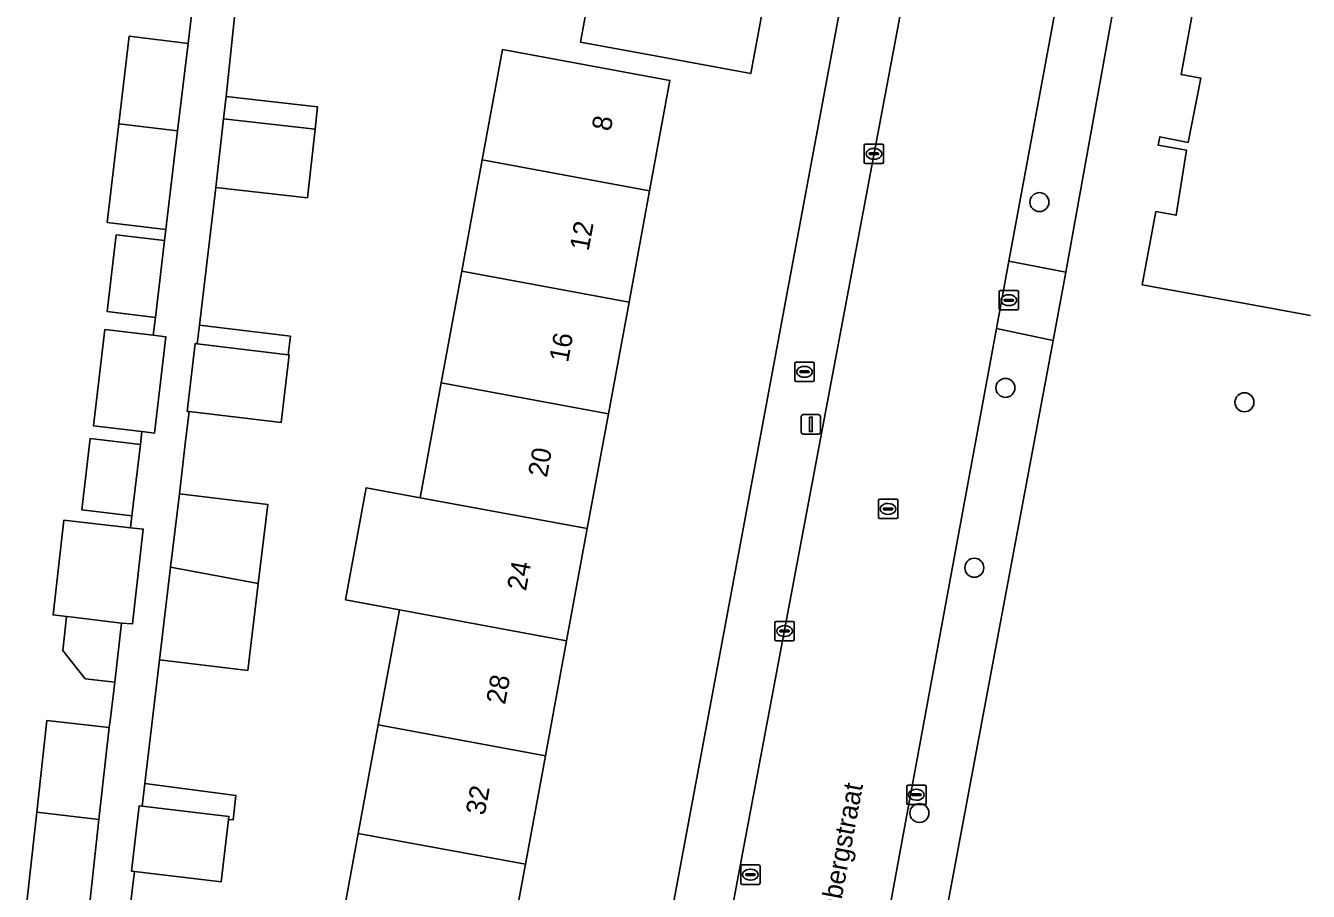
# Model space of a CAD drawing. Extents: x 158086 to 159499, y 382904 to 383981.
# Drawn here: x 158531.7 to 158597.7, y 383280.8 to 383325.4 of the extents above; entities that cross this region are included whole.
import ezdxf

# ---------------------------------------------------------------- set-up
doc = ezdxf.new("R2010")
doc.units = 0
for name, color, linetype in [('IMGEO_Boom', 7, 'Continuous'), ('IMGEO_Brandkraan', 7, 'Continuous'), ('IMGEO_Erf', 7, 'Continuous'), ('IMGEO_Kolk', 7, 'Continuous'), ('IMGEO_Lichtmast', 7, 'Continuous'), ('IMGEO_Openbare_ruimte_label', 7, 'Continuous'), ('IMGEO_Pand', 7, 'Continuous'), ('IMGEO_Pand_nummerreeks', 7, 'Continuous'), ('IMGEO_Rijbaan_lokaal_open', 7, 'Continuous'), ('IMGEO_Rioolput', 7, 'Continuous'), ('IMGEO_Voetpad_open', 7, 'Continuous')]:
    doc.layers.add(name, color=color, linetype=linetype)

msp = doc.modelspace()

# ---------------------------------------------------------------- linework, layer by layer
at = {"layer": 'IMGEO_Boom'}
for centre in [(158583.874, 383316.324), (158582.123, 383306.758), (158594.435, 383306.017), (158580.522, 383297.499), (158577.694, 383284.871)]:
    msp.add_circle(centre, 0.489, dxfattribs=at)
at = {"layer": 'IMGEO_Brandkraan'}
for p, q in [((158571.351, 383308.086), (158572.203, 383308.086)), ((158571.276, 383307.16), (158571.276, 383308.012)), ((158571.535, 383307.58), (158571.535, 383307.592)), ((158571.973, 383307.543), (158571.575, 383307.543)), ((158571.578, 383307.629), (158571.976, 383307.629)), ((158571.764, 383307.866), (158571.789, 383307.866)), ((158572.019, 383307.592), (158572.019, 383307.58)), ((158572.277, 383308.012), (158572.277, 383307.16)), ((158572.203, 383307.086), (158571.351, 383307.086)), ((158571.787, 383307.306), (158571.762, 383307.306))]:
    msp.add_line(p, q, dxfattribs=at)
for points in [[(158571.351, 383308.086), (158572.203, 383308.086)], [(158571.276, 383307.16), (158571.276, 383308.012)], [(158572.277, 383308.012), (158572.277, 383307.16)], [(158572.203, 383307.086), (158571.351, 383307.086)]]:
    msp.add_lwpolyline(points, dxfattribs=at)
for centre, radius, start, end in [((158571.353, 383308.01), 0.0765, 91.55205, 178.44795), ((158571.353, 383308.01), 0.0765, 91.55205, 178.44795), ((158572.201, 383308.01), 0.0765, 1.55205, 88.44795), ((158572.201, 383308.01), 0.0765, 1.55205, 88.44795), ((158571.575, 383307.589), 0.0403, 85.87752, 175.75265), ((158571.572, 383307.579), 0.0366, 178.93798, 274.71019), ((158571.976, 383307.586), 0.043, 264.86636, 352.45326), ((158571.98, 383307.591), 0.0386, 1.73085, 96.63898), ((158571.353, 383307.162), 0.0765, 181.55205, 268.44795), ((158571.353, 383307.162), 0.0765, 181.55205, 268.44795), ((158572.201, 383307.162), 0.0765, 271.55205, 358.44795), ((158572.201, 383307.162), 0.0765, 271.55205, 358.44795)]:
    msp.add_arc(centre, radius, start, end, dxfattribs=at)
for centre, major_axis, ratio, start_param, end_param in [((158571.763, 383307.586), (-0.387, 0.002), 0.722429, 4.712389, 7.853982), ((158571.788, 383307.586), (-0.39, 0.002), 0.717154, 1.570796, 4.712389)]:
    msp.add_ellipse(centre, major_axis=major_axis, ratio=ratio, start_param=start_param, end_param=end_param, dxfattribs=at)
at = {"layer": 'IMGEO_Erf'}
for points in [[(158688.925, 383329.143), (158595.466, 383360.699), (158593.935, 383359.866), (158593.193, 383356.252), (158592.385, 383352.344), (158585.243, 383312.721), (158584.576, 383309.191), (158573.515, 383250), (158565.366, 383205.337)], [(158597.83, 383310.49), (158594.095, 383311.168), (158589.175, 383312.06), (158589.874, 383315.836), (158589.975, 383315.818), (158590.916, 383315.65), (158591.45, 383319.003), (158589.993, 383319.25), (158590.075, 383319.679), (158591.532, 383319.397), (158592.192, 383322.707), (158591.168, 383322.9), (158592.481, 383329.996), (158593.521, 383329.798), (158594.085, 383333.132), (158592.591, 383333.398), (158592.674, 383333.836), (158594.137, 383333.568), (158594.823, 383336.845), (158593.778, 383337.052), (158595.09, 383344.142), (158596.125, 383343.926), (158596.791, 383347.973), (158599.482, 383347.068)], [(158564.087, 383275.159), (158576.054, 383339.428)], [(158543.186, 383333.215), (158541.994, 383321.755), (158546.699, 383321.224), (158546.57, 383320.082), (158546.171, 383316.548), (158541.457, 383317.08), (158540.611, 383309.98), (158545.298, 383309.421), (158545.184, 383308.464), (158545.232, 383308.458), (158544.818, 383304.977), (158540.083, 383305.54), (158539.884, 383303.876), (158539.578, 383301.306), (158544.13, 383300.764), (158543.644, 383296.688), (158543.642, 383296.667), (158543.112, 383292.217), (158538.559, 383292.759), (158537.801, 383286.394), (158542.492, 383285.779), (158542.343, 383284.515), (158542.11, 383284.546), (158541.73, 383281.329), (158537.264, 383281.856), (158537.231, 383281.581), (158537.149, 383280.884), (158536.963, 383279.311)], [(158570.051, 383328.609), (158569.007, 383322.944), (158564.09, 383323.85), (158560.238, 383324.561), (158560.74, 383327.288)], [(158531.662, 383279.663), (158532.239, 383284.915), (158532.756, 383289.629), (158535.96, 383289.277), (158536.024, 383289.759), (158536.255, 383291.61), (158534.732, 383291.781), (158533.574, 383293.241), (158533.716, 383294.506), (158533.771, 383294.99), (158533.079, 383295.068), (158533.629, 383299.948), (158537.065, 383299.56), (158537.134, 383300.179), (158534.555, 383300.486), (158534.991, 383304.159), (158537.57, 383303.849), (158537.649, 383304.51), (158535.157, 383304.806), (158535.747, 383309.765), (158538.238, 383309.469), (158538.347, 383310.384), (158535.857, 383310.684), (158536.327, 383314.638), (158538.818, 383314.344), (158538.886, 383314.916), (158535.863, 383315.28), (158536.465, 383320.351), (158537.001, 383324.86), (158540.025, 383324.497), (158540.198, 383325.957)], [(158547.72, 383278.007), (158548.791, 383283.816), (158549.821, 383289.409), (158550.912, 383295.328), (158548.137, 383295.84), (158549.202, 383301.617), (158551.977, 383301.105), (158553.066, 383307.015), (158554.125, 383312.764), (158555.182, 383318.495), (158556.228, 383324.173), (158559.924, 383323.493), (158564.841, 383322.587), (158563.794, 383316.908), (158562.738, 383311.177), (158561.679, 383305.428), (158560.59, 383299.518), (158559.525, 383293.742), (158558.434, 383287.823), (158557.404, 383282.23), (158556.333, 383276.42)]]:
    msp.add_lwpolyline(points, dxfattribs=at)
at = {"layer": 'IMGEO_Kolk'}
for p, q in [((158574.851, 383318.384), (158574.851, 383319.236)), ((158574.926, 383319.31), (158575.778, 383319.31)), ((158575.11, 383318.804), (158575.11, 383318.816)), ((158575.548, 383318.767), (158575.15, 383318.767)), ((158575.153, 383318.853), (158575.551, 383318.853)), ((158575.339, 383319.09), (158575.364, 383319.09)), ((158575.594, 383318.816), (158575.594, 383318.804)), ((158575.852, 383319.236), (158575.852, 383318.384)), ((158575.778, 383318.31), (158574.926, 383318.31)), ((158575.362, 383318.53), (158575.337, 383318.53)), ((158581.8, 383310.847), (158581.8, 383311.699)), ((158581.875, 383311.773), (158582.727, 383311.773)), ((158582.288, 383311.553), (158582.313, 383311.553)), ((158582.801, 383311.699), (158582.801, 383310.847)), ((158582.727, 383310.773), (158581.875, 383310.773)), ((158582.059, 383311.267), (158582.059, 383311.279)), ((158582.497, 383311.23), (158582.099, 383311.23)), ((158582.102, 383311.316), (158582.5, 383311.316)), ((158582.311, 383310.993), (158582.286, 383310.993)), ((158582.543, 383311.279), (158582.543, 383311.267)), ((158570.248, 383293.813), (158570.248, 383294.665)), ((158570.323, 383294.739), (158571.175, 383294.739)), ((158570.507, 383294.233), (158570.507, 383294.245)), ((158570.55, 383294.282), (158570.948, 383294.282)), ((158570.736, 383294.519), (158570.761, 383294.519)), ((158570.991, 383294.245), (158570.991, 383294.233)), ((158571.249, 383294.665), (158571.249, 383293.813)), ((158571.175, 383293.739), (158570.323, 383293.739)), ((158570.945, 383294.196), (158570.547, 383294.196)), ((158570.759, 383293.959), (158570.734, 383293.959)), ((158577.114, 383286.312), (158577.966, 383286.312)), ((158577.039, 383285.386), (158577.039, 383286.238)), ((158577.298, 383285.806), (158577.298, 383285.818)), ((158577.736, 383285.769), (158577.338, 383285.769)), ((158577.341, 383285.855), (158577.739, 383285.855)), ((158577.527, 383286.092), (158577.552, 383286.092)), ((158577.782, 383285.818), (158577.782, 383285.806)), ((158578.04, 383286.238), (158578.04, 383285.386)), ((158577.966, 383285.312), (158577.114, 383285.312)), ((158577.55, 383285.532), (158577.525, 383285.532))]:
    msp.add_line(p, q, dxfattribs=at)
for points in [[(158574.851, 383318.384), (158574.851, 383319.236)], [(158574.926, 383319.31), (158575.778, 383319.31)], [(158575.852, 383319.236), (158575.852, 383318.384)], [(158575.778, 383318.31), (158574.926, 383318.31)], [(158581.8, 383310.847), (158581.8, 383311.699)], [(158581.875, 383311.773), (158582.727, 383311.773)], [(158582.801, 383311.699), (158582.801, 383310.847)], [(158582.727, 383310.773), (158581.875, 383310.773)], [(158570.248, 383293.813), (158570.248, 383294.665)], [(158570.323, 383294.739), (158571.175, 383294.739)], [(158571.249, 383294.665), (158571.249, 383293.813)], [(158571.175, 383293.739), (158570.323, 383293.739)], [(158577.114, 383286.312), (158577.966, 383286.312)], [(158577.039, 383285.386), (158577.039, 383286.238)], [(158578.04, 383286.238), (158578.04, 383285.386)], [(158577.966, 383285.312), (158577.114, 383285.312)]]:
    msp.add_lwpolyline(points, dxfattribs=at)
for centre, radius, start, end in [((158574.928, 383319.234), 0.0765, 91.55205, 178.44795), ((158574.928, 383319.234), 0.0765, 91.55205, 178.44795), ((158575.15, 383318.813), 0.0403, 85.87752, 175.75265), ((158575.147, 383318.803), 0.0366, 178.93798, 274.71019), ((158575.551, 383318.81), 0.043, 264.86636, 352.45326), ((158575.555, 383318.815), 0.0386, 1.73085, 96.63898), ((158575.776, 383319.234), 0.0765, 1.55205, 88.44795), ((158575.776, 383319.234), 0.0765, 1.55205, 88.44795), ((158574.928, 383318.386), 0.0765, 181.55205, 268.44795), ((158574.928, 383318.386), 0.0765, 181.55205, 268.44795), ((158575.776, 383318.386), 0.0765, 271.55205, 358.44795), ((158575.776, 383318.386), 0.0765, 271.55205, 358.44795), ((158581.877, 383311.697), 0.0765, 91.55205, 178.44795), ((158581.877, 383311.697), 0.0765, 91.55205, 178.44795), ((158582.725, 383311.697), 0.0765, 1.55205, 88.44795), ((158582.725, 383311.697), 0.0765, 1.55205, 88.44795), ((158581.877, 383310.849), 0.0765, 181.55205, 268.44795), ((158581.877, 383310.849), 0.0765, 181.55205, 268.44795), ((158582.099, 383311.276), 0.0403, 85.87752, 175.75265), ((158582.096, 383311.266), 0.0366, 178.93798, 274.71019), ((158582.5, 383311.273), 0.043, 264.86636, 352.45326), ((158582.504, 383311.278), 0.0386, 1.73085, 96.63898), ((158582.725, 383310.849), 0.0765, 271.55205, 358.44795), ((158582.725, 383310.849), 0.0765, 271.55205, 358.44795), ((158570.325, 383294.663), 0.0765, 91.55205, 178.44795), ((158570.325, 383294.663), 0.0765, 91.55205, 178.44795), ((158570.547, 383294.242), 0.0403, 85.87752, 175.75265), ((158570.544, 383294.232), 0.0366, 178.93798, 274.71019), ((158570.948, 383294.239), 0.043, 264.86636, 352.45326), ((158570.952, 383294.244), 0.0386, 1.73085, 96.63898), ((158571.173, 383294.663), 0.0765, 1.55205, 88.44795), ((158571.173, 383294.663), 0.0765, 1.55205, 88.44795), ((158570.325, 383293.815), 0.0765, 181.55205, 268.44795), ((158570.325, 383293.815), 0.0765, 181.55205, 268.44795), ((158571.173, 383293.815), 0.0765, 271.55205, 358.44795), ((158571.173, 383293.815), 0.0765, 271.55205, 358.44795), ((158577.116, 383286.236), 0.0765, 91.55205, 178.44795), ((158577.116, 383286.236), 0.0765, 91.55205, 178.44795), ((158577.964, 383286.236), 0.0765, 1.55205, 88.44795), ((158577.964, 383286.236), 0.0765, 1.55205, 88.44795), ((158577.338, 383285.815), 0.0403, 85.87752, 175.75265), ((158577.335, 383285.805), 0.0366, 178.93798, 274.71019), ((158577.739, 383285.812), 0.043, 264.86636, 352.45326), ((158577.743, 383285.817), 0.0386, 1.73085, 96.63898), ((158577.116, 383285.388), 0.0765, 181.55205, 268.44795), ((158577.116, 383285.388), 0.0765, 181.55205, 268.44795), ((158577.964, 383285.388), 0.0765, 271.55205, 358.44795), ((158577.964, 383285.388), 0.0765, 271.55205, 358.44795)]:
    msp.add_arc(centre, radius, start, end, dxfattribs=at)
for centre, major_axis, ratio, start_param, end_param in [((158575.338, 383318.81), (-0.387, 0.002), 0.722429, 4.712389, 7.853982), ((158575.363, 383318.81), (-0.39, 0.002), 0.717154, 1.570796, 4.712389), ((158582.287, 383311.273), (-0.387, 0.002), 0.722429, 4.712389, 7.853982), ((158582.312, 383311.273), (-0.39, 0.002), 0.717154, 1.570796, 4.712389), ((158570.735, 383294.239), (-0.387, 0.002), 0.722429, 4.712389, 7.853982), ((158570.76, 383294.239), (-0.39, 0.002), 0.717154, 1.570796, 4.712389), ((158577.526, 383285.812), (-0.387, 0.002), 0.722429, 4.712389, 7.853982), ((158577.551, 383285.812), (-0.39, 0.002), 0.717154, 1.570796, 4.712389)]:
    msp.add_ellipse(centre, major_axis=major_axis, ratio=ratio, start_param=start_param, end_param=end_param, dxfattribs=at)
at = {"layer": 'IMGEO_Lichtmast'}
for p, q in [((158571.608, 383304.484), (158571.608, 383305.284)), ((158571.608, 383305.284), (158571.608, 383304.484)), ((158571.708, 383305.384), (158572.498, 383305.384)), ((158572.498, 383305.384), (158571.708, 383305.384)), ((158572.598, 383305.284), (158572.598, 383304.484)), ((158572.598, 383304.484), (158572.598, 383305.284)), ((158572.498, 383304.384), (158571.708, 383304.384)), ((158571.708, 383304.384), (158572.498, 383304.384))]:
    msp.add_line(p, q, dxfattribs=at)
msp.add_lwpolyline([(158572.028, 383305.259), (158572.178, 383305.259), (158572.178, 383304.509), (158572.028, 383304.509), (158572.028, 383305.259)], dxfattribs=at)
for centre, start, end in [((158571.708, 383305.284), 90, 180), ((158571.708, 383305.284), 90, 180), ((158572.498, 383305.284), 0, 90), ((158572.498, 383305.284), 360, 90), ((158571.708, 383304.484), 180, 270), ((158571.708, 383304.484), 180, 270), ((158572.498, 383304.484), 270, 0), ((158572.498, 383304.484), 270, 0)]:
    msp.add_arc(centre, 0.1, start, end, dxfattribs=at)
at = {"layer": 'IMGEO_Pand'}
msp.add_lwpolyline([(158599.482, 383347.068), (158596.791, 383347.973), (158596.125, 383343.926), (158595.09, 383344.142), (158593.778, 383337.052), (158594.823, 383336.845), (158594.137, 383333.568), (158592.674, 383333.836), (158592.591, 383333.398), (158594.085, 383333.132), (158593.521, 383329.798), (158592.481, 383329.996), (158591.168, 383322.9), (158592.192, 383322.707), (158591.532, 383319.397), (158590.075, 383319.679), (158589.993, 383319.25), (158591.45, 383319.003), (158590.916, 383315.65), (158589.975, 383315.818), (158589.874, 383315.836), (158589.175, 383312.06), (158594.095, 383311.168), (158597.83, 383310.49)], dxfattribs=at)
for points in [[(158570.051, 383328.609), (158555.868, 383331.251), (158555.341, 383331.35), (158554.794, 383328.384), (158555.322, 383328.286), (158560.74, 383327.288), (158560.238, 383324.561), (158564.09, 383323.85), (158569.007, 383322.944)], [(158540.025, 383324.497), (158537.001, 383324.86), (158536.465, 383320.351), (158539.488, 383319.987)], [(158563.794, 383316.908), (158564.841, 383322.587), (158559.924, 383323.493), (158556.228, 383324.173), (158555.182, 383318.495)], [(158546.699, 383321.224), (158541.994, 383321.755), (158541.856, 383320.617), (158546.57, 383320.082)], [(158536.465, 383320.351), (158535.863, 383315.28), (158538.886, 383314.916), (158539.488, 383319.987)], [(158546.57, 383320.082), (158541.856, 383320.617), (158541.457, 383317.08), (158546.171, 383316.548)], [(158554.125, 383312.764), (158562.738, 383311.177), (158563.794, 383316.908), (158555.182, 383318.495)], [(158538.818, 383314.344), (158536.327, 383314.638), (158535.857, 383310.684), (158538.347, 383310.384)], [(158554.125, 383312.764), (158553.066, 383307.015), (158561.679, 383305.428), (158562.738, 383311.177)], [(158538.238, 383309.469), (158535.747, 383309.765), (158535.157, 383304.806), (158537.649, 383304.51), (158538.297, 383304.433), (158538.887, 383309.392)], [(158545.298, 383309.421), (158540.611, 383309.98), (158540.497, 383309.024), (158545.184, 383308.464)], [(158545.232, 383308.458), (158545.184, 383308.464), (158540.497, 383309.024), (158540.4, 383309.036), (158539.985, 383305.552), (158540.083, 383305.54), (158544.818, 383304.977)], [(158551.977, 383301.105), (158560.59, 383299.518), (158561.679, 383305.428), (158553.066, 383307.015)], [(158537.57, 383303.849), (158534.991, 383304.159), (158534.555, 383300.486), (158537.134, 383300.179)], [(158560.59, 383299.518), (158551.977, 383301.105), (158549.202, 383301.617), (158548.137, 383295.84), (158550.912, 383295.328), (158559.525, 383293.742)], [(158539.127, 383297.521), (158543.644, 383296.688), (158544.13, 383300.764), (158539.578, 383301.306)], [(158537.065, 383299.56), (158533.629, 383299.948), (158533.079, 383295.068), (158533.771, 383294.99), (158534.1, 383294.951), (158536.598, 383294.653), (158537.165, 383294.608), (158537.715, 383299.487)], [(158539.127, 383297.521), (158538.559, 383292.759), (158543.112, 383292.217), (158543.642, 383296.667), (158543.644, 383296.688)], [(158536.598, 383294.653), (158534.1, 383294.951), (158533.771, 383294.99), (158533.716, 383294.506), (158533.574, 383293.241), (158534.732, 383291.781), (158536.255, 383291.61)], [(158559.525, 383293.742), (158550.912, 383295.328), (158549.821, 383289.409), (158558.434, 383287.823)], [(158535.96, 383289.277), (158532.756, 383289.629), (158532.239, 383284.915), (158535.439, 383284.53)], [(158557.404, 383282.23), (158558.434, 383287.823), (158549.821, 383289.409), (158548.791, 383283.816)], [(158542.492, 383285.779), (158537.801, 383286.394), (158537.731, 383285.807), (158537.663, 383285.227), (158542.128, 383284.7), (158542.11, 383284.546), (158542.343, 383284.515)], [(158542.11, 383284.546), (158542.128, 383284.7), (158537.663, 383285.227), (158537.512, 383285.245), (158537.114, 383281.874), (158537.264, 383281.856), (158541.73, 383281.329)], [(158535.439, 383284.53), (158532.239, 383284.915), (158531.662, 383279.663), (158534.866, 383279.311)], [(158557.404, 383282.23), (158548.791, 383283.816), (158547.72, 383278.007), (158551.416, 383277.326), (158556.333, 383276.42)]]:
    msp.add_lwpolyline(points, close=True, dxfattribs=at)
at = {"layer": 'IMGEO_Rijbaan_lokaal_open'}
msp.add_lwpolyline([(158581.664, 383309.815), (158582.307, 383313.283), (158590.03, 383354.993), (158591.055, 383360.592), (158583.271, 383362.073), (158582.458, 383357.725), (158580.025, 383343.68), (158579.328, 383339.933), (158566.865, 383273.653), (158566.207, 383270.094), (158565.773, 383267.781), (158562.609, 383250.486), (158565.402, 383250), (158570.464, 383249.119), (158570.635, 383250), (158579.736, 383299.401)], close=True, dxfattribs=at)
at = {"layer": 'IMGEO_Rioolput'}
for p, q in [((158575.58, 383300.102), (158575.58, 383300.954)), ((158575.655, 383301.028), (158576.507, 383301.028)), ((158576.581, 383300.954), (158576.581, 383300.102)), ((158575.839, 383300.522), (158575.839, 383300.534)), ((158576.277, 383300.485), (158575.879, 383300.485)), ((158575.882, 383300.571), (158576.28, 383300.571)), ((158576.091, 383300.248), (158576.066, 383300.248)), ((158576.068, 383300.808), (158576.093, 383300.808)), ((158576.323, 383300.534), (158576.323, 383300.522)), ((158576.507, 383300.028), (158575.655, 383300.028)), ((158568.489, 383281.273), (158568.489, 383282.125)), ((158568.564, 383282.199), (158569.416, 383282.199)), ((158568.748, 383281.693), (158568.748, 383281.705)), ((158569.186, 383281.656), (158568.788, 383281.656)), ((158568.791, 383281.742), (158569.189, 383281.742)), ((158568.977, 383281.979), (158569.002, 383281.979)), ((158569.232, 383281.705), (158569.232, 383281.693)), ((158569.49, 383282.125), (158569.49, 383281.273)), ((158569.416, 383281.199), (158568.564, 383281.199)), ((158569, 383281.419), (158568.975, 383281.419))]:
    msp.add_line(p, q, dxfattribs=at)
for points in [[(158575.58, 383300.102), (158575.58, 383300.954)], [(158575.655, 383301.028), (158576.507, 383301.028)], [(158576.581, 383300.954), (158576.581, 383300.102)], [(158576.507, 383300.028), (158575.655, 383300.028)], [(158568.489, 383281.273), (158568.489, 383282.125)], [(158568.564, 383282.199), (158569.416, 383282.199)], [(158569.49, 383282.125), (158569.49, 383281.273)], [(158569.416, 383281.199), (158568.564, 383281.199)]]:
    msp.add_lwpolyline(points, dxfattribs=at)
for centre, radius, start, end in [((158575.657, 383300.952), 0.0765, 91.55205, 178.44795), ((158575.657, 383300.952), 0.0765, 91.55205, 178.44795), ((158576.505, 383300.952), 0.0765, 1.55205, 88.44795), ((158576.505, 383300.952), 0.0765, 1.55205, 88.44795), ((158575.879, 383300.531), 0.0403, 85.87752, 175.75265), ((158575.876, 383300.521), 0.0366, 178.93798, 274.71019), ((158576.28, 383300.528), 0.043, 264.86636, 352.45326), ((158576.284, 383300.533), 0.0386, 1.73085, 96.63898), ((158575.657, 383300.104), 0.0765, 181.55205, 268.44795), ((158575.657, 383300.104), 0.0765, 181.55205, 268.44795), ((158576.505, 383300.104), 0.0765, 271.55205, 358.44795), ((158576.505, 383300.104), 0.0765, 271.55205, 358.44795), ((158568.566, 383282.123), 0.0765, 91.55205, 178.44795), ((158568.566, 383282.123), 0.0765, 91.55205, 178.44795), ((158568.788, 383281.702), 0.0403, 85.87752, 175.75265), ((158568.785, 383281.692), 0.0366, 178.93798, 274.71019), ((158569.189, 383281.699), 0.043, 264.86636, 352.45326), ((158569.193, 383281.704), 0.0386, 1.73085, 96.63898), ((158569.414, 383282.123), 0.0765, 1.55205, 88.44795), ((158569.414, 383282.123), 0.0765, 1.55205, 88.44795), ((158568.566, 383281.275), 0.0765, 181.55205, 268.44795), ((158568.566, 383281.275), 0.0765, 181.55205, 268.44795), ((158569.414, 383281.275), 0.0765, 271.55205, 358.44795), ((158569.414, 383281.275), 0.0765, 271.55205, 358.44795)]:
    msp.add_arc(centre, radius, start, end, dxfattribs=at)
for centre, major_axis, ratio, start_param, end_param in [((158576.067, 383300.528), (-0.387, 0.002), 0.722429, 4.712389, 7.853982), ((158576.092, 383300.528), (-0.39, 0.002), 0.717154, 1.570796, 4.712389), ((158568.976, 383281.699), (-0.387, 0.002), 0.722429, 4.712389, 7.853982), ((158569.001, 383281.699), (-0.39, 0.002), 0.717154, 1.570796, 4.712389)]:
    msp.add_ellipse(centre, major_axis=major_axis, ratio=ratio, start_param=start_param, end_param=end_param, dxfattribs=at)
at = {"layer": 'IMGEO_Voetpad_open'}
for points in [[(158583.632, 383364.455), (158580.776, 383364.79), (158576.268, 383340.577), (158576.054, 383339.428), (158564.087, 383275.159), (158563.934, 383274.338), (158560.424, 383255.241), (158559.351, 383249.35), (158558.62, 383245.875)], [(158562.417, 383249.462), (158562.518, 383250), (158562.609, 383250.486), (158565.773, 383267.781), (158566.207, 383270.094), (158565.184, 383270.283), (158565.842, 383273.842), (158566.865, 383273.653), (158579.328, 383339.933), (158578.306, 383340.123), (158579.003, 383343.87), (158580.025, 383343.68), (158582.458, 383357.725)], [(158536.963, 383279.311), (158537.149, 383280.884), (158537.231, 383281.581), (158537.264, 383281.856), (158537.114, 383281.874), (158537.512, 383285.245), (158537.663, 383285.227), (158537.731, 383285.807), (158537.801, 383286.394), (158538.559, 383292.759), (158539.127, 383297.521), (158539.578, 383301.306), (158539.884, 383303.876), (158540.083, 383305.54), (158539.985, 383305.552), (158540.4, 383309.036), (158540.497, 383309.024), (158540.611, 383309.98), (158541.457, 383317.08), (158541.856, 383320.617), (158541.994, 383321.755), (158543.186, 383333.215)], [(158540.198, 383325.957), (158540.025, 383324.497), (158539.488, 383319.987), (158538.886, 383314.916), (158538.818, 383314.344), (158538.347, 383310.384), (158538.238, 383309.469), (158538.887, 383309.392), (158538.297, 383304.433), (158537.649, 383304.51), (158537.57, 383303.849), (158537.134, 383300.179), (158537.065, 383299.56), (158537.715, 383299.487), (158537.165, 383294.608), (158536.598, 383294.653), (158536.255, 383291.61), (158536.024, 383289.759), (158535.96, 383289.277), (158535.439, 383284.53), (158534.866, 383279.311)]]:
    msp.add_lwpolyline(points, dxfattribs=at)
for points in [[(158592.385, 383352.344), (158593.193, 383356.252), (158593.935, 383359.866), (158591.055, 383360.592), (158590.03, 383354.993), (158582.307, 383313.283), (158585.243, 383312.721)], [(158585.243, 383312.721), (158582.307, 383313.283), (158581.664, 383309.815), (158584.576, 383309.191)], [(158573.515, 383250), (158584.576, 383309.191), (158581.664, 383309.815), (158579.736, 383299.401), (158570.635, 383250), (158570.464, 383249.119), (158567.556, 383233.332), (158565.739, 383222.043), (158564.956, 383217.826), (158565.977, 383217.63), (158565.341, 383214.202), (158564.32, 383214.398), (158562.527, 383204.741), (158563.55, 383204.551), (158562.905, 383201.078), (158561.882, 383201.268), (158557.957, 383180.662), (158556.908, 383175.192), (158556.592, 383173.462), (158563.909, 383172.391), (158564.517, 383174.829), (158560.261, 383175.849), (158565.715, 383205.279), (158565.366, 383205.337)]]:
    msp.add_lwpolyline(points, close=True, dxfattribs=at)

# ---------------------------------------------------------------- texts
at = {"layer": 'IMGEO_Openbare_ruimte_label'}
msp.add_text('Geertruidenbergstraat', height=1, rotation=79.39794, dxfattribs=at).set_placement((158572.384, 383273.455))
at = {"layer": 'IMGEO_Pand_nummerreeks'}
for s, rotation, p in [('8', 79.55405, (158561.79, 383319.938)), ('12', 79.55973, (158560.654, 383313.773)), ('16', 79.56096, (158559.597, 383308.036)), ('20', 79.5574, (158558.506, 383302.113)), ('24', 79.56092, (158557.428, 383296.268)), ('28', 79.55422, (158556.352, 383290.425)), ('32', 79.55368, (158555.301, 383284.717))]:
    msp.add_text(s, height=1, rotation=rotation, dxfattribs=at).set_placement(p)

doc.saveas('drawing.dxf')
